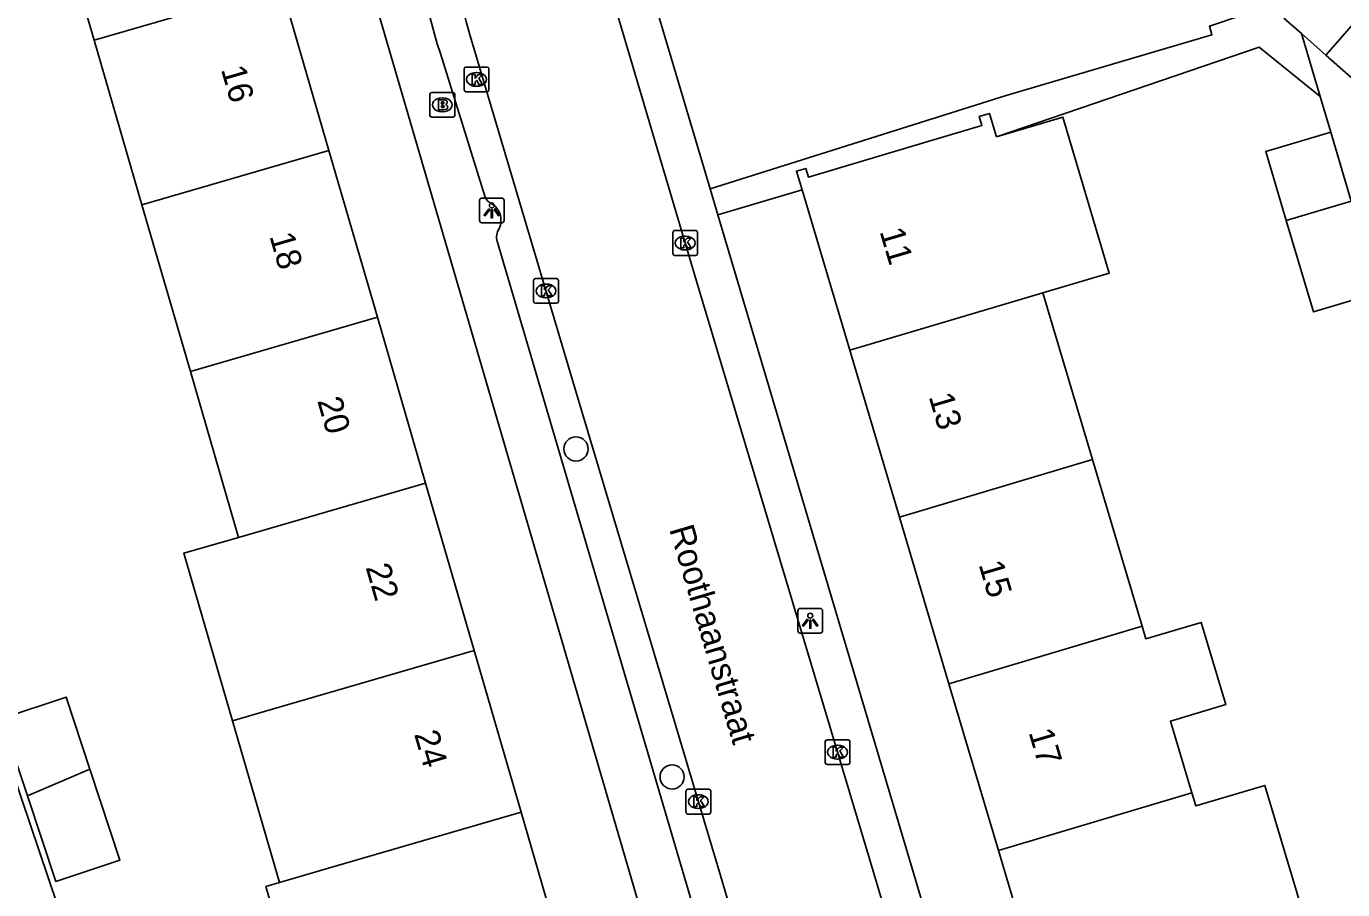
# Model space of a CAD drawing. Extents: x 162532 to 163264, y 381233 to 382042.
# Drawn here: x 162901.4 to 162954.6, y 381829.9 to 381864.8 of the extents above; entities that cross this region are included whole.
import ezdxf

# ---------------------------------------------------------------- set-up
doc = ezdxf.new("R2010")
doc.units = 0
for name, color, linetype in [('IMGEO_Boom', 7, 'Continuous'), ('IMGEO_Brandkraan', 7, 'Continuous'), ('IMGEO_Kolk', 7, 'Continuous'), ('IMGEO_Lichtpunt', 7, 'Continuous'), ('IMGEO_Openbare_ruimte_label', 7, 'Continuous'), ('IMGEO_Pand', 7, 'Continuous'), ('IMGEO_Pand_nummerreeks', 7, 'Continuous'), ('IMGEO_Rijbaan_lokaal_open', 7, 'Continuous'), ('IMGEO_Voetpad_open', 7, 'Continuous')]:
    doc.layers.add(name, color=color, linetype=linetype)

msp = doc.modelspace()

# ---------------------------------------------------------------- linework, layer by layer
at = {"layer": 'IMGEO_Boom'}
for centre in [(162923.656, 381847.732), (162927.542, 381834.469)]:
    msp.add_circle(centre, 0.489, dxfattribs=at)
at = {"layer": 'IMGEO_Brandkraan'}
for p, q in [((162917.752, 381861.219), (162917.752, 381862.071)), ((162917.827, 381862.145), (162918.679, 381862.145)), ((162918.24, 381861.925), (162918.265, 381861.925)), ((162918.753, 381862.071), (162918.753, 381861.219)), ((162918.679, 381861.145), (162917.827, 381861.145)), ((162918.263, 381861.365), (162918.238, 381861.365))]:
    msp.add_line(p, q, dxfattribs=at)
for points in [[(162917.752, 381861.219), (162917.752, 381862.071)], [(162917.827, 381862.145), (162918.679, 381862.145)], [(162918.1, 381861.845), (162918.1, 381861.445), (162918.313, 381861.445)], [(162918.331, 381861.845), (162918.1, 381861.845)], [(162918.279, 381861.764), (162918.225, 381861.764), (162918.225, 381861.688)], [(162918.225, 381861.688), (162918.278, 381861.688)], [(162918.753, 381862.071), (162918.753, 381861.219)], [(162918.679, 381861.145), (162917.827, 381861.145)], [(162918.287, 381861.612), (162918.225, 381861.612), (162918.225, 381861.531)], [(162918.225, 381861.531), (162918.287, 381861.531)]]:
    msp.add_lwpolyline(points, dxfattribs=at)
for centre, radius, start, end in [((162917.829, 381862.069), 0.0765, 91.552, 178.448), ((162917.829, 381862.069), 0.0765, 91.552, 178.448), ((162918.28, 381861.726), 0.0379, 267.8285, 90.9355), ((162918.335, 381861.7), 0.145, 59.4692, 91.5367), ((162918.36, 381861.747), 0.0922, 285.5137, 58.1501), ((162918.677, 381862.069), 0.0765, 1.552, 88.448), ((162918.677, 381862.069), 0.0765, 1.552, 88.448), ((162917.829, 381861.221), 0.0765, 181.552, 268.448), ((162917.829, 381861.221), 0.0765, 181.552, 268.448), ((162918.288, 381861.571), 0.0404, 269.8759, 90.5077), ((162918.319, 381861.696), 0.251, 268.6676, 293.5347), ((162918.365, 381861.555), 0.105, 301.3115, 78.989), ((162918.677, 381861.221), 0.0765, 271.552, 358.448), ((162918.677, 381861.221), 0.0765, 271.552, 358.448)]:
    msp.add_arc(centre, radius, start, end, dxfattribs=at)
for centre, major_axis, ratio, start_param, end_param in [((162918.239, 381861.645), (-0.387, 0.002), 0.722429, 4.712389, 7.853982), ((162918.264, 381861.645), (-0.39, 0.002), 0.717154, 1.570796, 4.712389)]:
    msp.add_ellipse(centre, major_axis=major_axis, ratio=ratio, start_param=start_param, end_param=end_param, dxfattribs=at)
at = {"layer": 'IMGEO_Kolk'}
for p, q in [((162919.134, 381862.246), (162919.134, 381863.098)), ((162919.209, 381863.172), (162920.061, 381863.172)), ((162919.622, 381862.952), (162919.647, 381862.952)), ((162920.135, 381863.098), (162920.135, 381862.246)), ((162919.645, 381862.392), (162919.62, 381862.392)), ((162920.061, 381862.172), (162919.209, 381862.172)), ((162927.57, 381855.631), (162927.57, 381856.483)), ((162927.645, 381856.557), (162928.497, 381856.557)), ((162928.571, 381856.483), (162928.571, 381855.631)), ((162928.058, 381856.337), (162928.083, 381856.337)), ((162928.497, 381855.557), (162927.645, 381855.557)), ((162928.081, 381855.777), (162928.056, 381855.777)), ((162921.944, 381853.693), (162921.944, 381854.545)), ((162922.019, 381854.619), (162922.871, 381854.619)), ((162922.432, 381854.399), (162922.457, 381854.399)), ((162922.945, 381854.545), (162922.945, 381853.693)), ((162922.455, 381853.839), (162922.43, 381853.839)), ((162922.871, 381853.619), (162922.019, 381853.619)), ((162933.729, 381835.045), (162933.729, 381835.897)), ((162933.804, 381835.971), (162934.656, 381835.971)), ((162934.217, 381835.751), (162934.242, 381835.751)), ((162934.73, 381835.897), (162934.73, 381835.045)), ((162934.24, 381835.191), (162934.215, 381835.191)), ((162934.656, 381834.971), (162933.804, 381834.971)), ((162928.103, 381833.045), (162928.103, 381833.897)), ((162928.178, 381833.971), (162929.03, 381833.971)), ((162928.591, 381833.751), (162928.616, 381833.751)), ((162929.104, 381833.897), (162929.104, 381833.045)), ((162929.03, 381832.971), (162928.178, 381832.971)), ((162928.614, 381833.191), (162928.589, 381833.191))]:
    msp.add_line(p, q, dxfattribs=at)
for points in [[(162919.134, 381862.246), (162919.134, 381863.098)], [(162919.209, 381863.172), (162920.061, 381863.172)], [(162919.455, 381862.872), (162919.578, 381862.872), (162919.578, 381862.721), (162919.708, 381862.872), (162919.872, 381862.872), (162919.726, 381862.721), (162919.879, 381862.472), (162919.727, 381862.472), (162919.642, 381862.636), (162919.578, 381862.569), (162919.578, 381862.472), (162919.455, 381862.472), (162919.455, 381862.872)], [(162920.135, 381863.098), (162920.135, 381862.246)], [(162920.061, 381862.172), (162919.209, 381862.172)], [(162927.57, 381855.631), (162927.57, 381856.483)], [(162927.645, 381856.557), (162928.497, 381856.557)], [(162928.571, 381856.483), (162928.571, 381855.631)], [(162927.891, 381856.257), (162928.014, 381856.257), (162928.014, 381856.106), (162928.144, 381856.257), (162928.308, 381856.257), (162928.162, 381856.106), (162928.315, 381855.857), (162928.163, 381855.857), (162928.078, 381856.021), (162928.014, 381855.954), (162928.014, 381855.857), (162927.891, 381855.857), (162927.891, 381856.257)], [(162928.497, 381855.557), (162927.645, 381855.557)], [(162921.944, 381853.693), (162921.944, 381854.545)], [(162922.019, 381854.619), (162922.871, 381854.619)], [(162922.265, 381854.319), (162922.388, 381854.319), (162922.388, 381854.168), (162922.518, 381854.319), (162922.682, 381854.319), (162922.536, 381854.168), (162922.689, 381853.919), (162922.537, 381853.919), (162922.452, 381854.083), (162922.388, 381854.016), (162922.388, 381853.919), (162922.265, 381853.919), (162922.265, 381854.319)], [(162922.945, 381854.545), (162922.945, 381853.693)], [(162922.871, 381853.619), (162922.019, 381853.619)], [(162933.729, 381835.045), (162933.729, 381835.897)], [(162933.804, 381835.971), (162934.656, 381835.971)], [(162934.05, 381835.671), (162934.173, 381835.671), (162934.173, 381835.52), (162934.303, 381835.671), (162934.467, 381835.671), (162934.321, 381835.52), (162934.474, 381835.271), (162934.322, 381835.271), (162934.237, 381835.435), (162934.173, 381835.368), (162934.173, 381835.271), (162934.05, 381835.271), (162934.05, 381835.671)], [(162934.73, 381835.897), (162934.73, 381835.045)], [(162934.656, 381834.971), (162933.804, 381834.971)], [(162928.103, 381833.045), (162928.103, 381833.897)], [(162928.178, 381833.971), (162929.03, 381833.971)], [(162928.424, 381833.671), (162928.547, 381833.671), (162928.547, 381833.52), (162928.677, 381833.671), (162928.841, 381833.671), (162928.695, 381833.52), (162928.848, 381833.271), (162928.696, 381833.271), (162928.611, 381833.435), (162928.547, 381833.368), (162928.547, 381833.271), (162928.424, 381833.271), (162928.424, 381833.671)], [(162929.104, 381833.897), (162929.104, 381833.045)], [(162929.03, 381832.971), (162928.178, 381832.971)]]:
    msp.add_lwpolyline(points, dxfattribs=at)
for centre, start, end in [((162919.211, 381863.096), 91.552, 178.448), ((162919.211, 381863.096), 91.552, 178.448), ((162920.059, 381863.096), 1.552, 88.448), ((162920.059, 381863.096), 1.552, 88.448), ((162919.211, 381862.248), 181.552, 268.448), ((162919.211, 381862.248), 181.552, 268.448), ((162920.059, 381862.248), 271.552, 358.448), ((162920.059, 381862.248), 271.552, 358.448), ((162927.647, 381856.481), 91.552, 178.448), ((162927.647, 381856.481), 91.552, 178.448), ((162928.495, 381856.481), 1.552, 88.448), ((162928.495, 381856.481), 1.552, 88.448), ((162927.647, 381855.633), 181.552, 268.448), ((162927.647, 381855.633), 181.552, 268.448), ((162928.495, 381855.633), 271.552, 358.448), ((162928.495, 381855.633), 271.552, 358.448), ((162922.021, 381854.543), 91.552, 178.448), ((162922.021, 381854.543), 91.552, 178.448), ((162922.869, 381854.543), 1.552, 88.448), ((162922.869, 381854.543), 1.552, 88.448), ((162922.021, 381853.695), 181.552, 268.448), ((162922.021, 381853.695), 181.552, 268.448), ((162922.869, 381853.695), 271.552, 358.448), ((162922.869, 381853.695), 271.552, 358.448), ((162933.806, 381835.895), 91.552, 178.448), ((162933.806, 381835.895), 91.552, 178.448), ((162934.654, 381835.895), 1.552, 88.448), ((162934.654, 381835.895), 1.552, 88.448), ((162933.806, 381835.047), 181.552, 268.448), ((162933.806, 381835.047), 181.552, 268.448), ((162934.654, 381835.047), 271.552, 358.448), ((162934.654, 381835.047), 271.552, 358.448), ((162928.18, 381833.895), 91.552, 178.448), ((162928.18, 381833.895), 91.552, 178.448), ((162929.028, 381833.895), 1.552, 88.448), ((162929.028, 381833.895), 1.552, 88.448), ((162928.18, 381833.047), 181.552, 268.448), ((162928.18, 381833.047), 181.552, 268.448), ((162929.028, 381833.047), 271.552, 358.448), ((162929.028, 381833.047), 271.552, 358.448)]:
    msp.add_arc(centre, 0.0765, start, end, dxfattribs=at)
for centre, major_axis, ratio, start_param, end_param in [((162919.621, 381862.672), (-0.387, 0.002), 0.722429, 4.712389, 7.853982), ((162919.646, 381862.672), (-0.39, 0.002), 0.717154, 1.570796, 4.712389), ((162928.057, 381856.057), (-0.387, 0.002), 0.722429, 4.712389, 7.853982), ((162928.082, 381856.057), (-0.39, 0.002), 0.717154, 1.570796, 4.712389), ((162922.431, 381854.119), (-0.387, 0.002), 0.722429, 4.712389, 7.853982), ((162922.456, 381854.119), (-0.39, 0.002), 0.717154, 1.570796, 4.712389), ((162934.216, 381835.471), (-0.387, 0.002), 0.722429, 4.712389, 7.853982), ((162934.241, 381835.471), (-0.39, 0.002), 0.717154, 1.570796, 4.712389), ((162928.59, 381833.471), (-0.387, 0.002), 0.722429, 4.712389, 7.853982), ((162928.615, 381833.471), (-0.39, 0.002), 0.717154, 1.570796, 4.712389)]:
    msp.add_ellipse(centre, major_axis=major_axis, ratio=ratio, start_param=start_param, end_param=end_param, dxfattribs=at)
at = {"layer": 'IMGEO_Lichtpunt'}
for p, q in [((162919.756, 381857.778), (162919.756, 381856.971)), ((162919.756, 381857.778), (162919.756, 381856.971)), ((162920.658, 381857.873), (162919.85, 381857.873)), ((162920.658, 381857.873), (162919.85, 381857.873)), ((162920.752, 381856.971), (162920.752, 381857.778)), ((162920.752, 381856.971), (162920.752, 381857.778)), ((162919.85, 381856.877), (162920.658, 381856.877)), ((162919.85, 381856.877), (162920.658, 381856.877)), ((162932.627, 381841.19), (162932.627, 381840.383)), ((162932.627, 381841.19), (162932.627, 381840.383)), ((162933.529, 381841.285), (162932.721, 381841.285)), ((162933.529, 381841.285), (162932.721, 381841.285)), ((162933.623, 381840.383), (162933.623, 381841.19)), ((162933.623, 381840.383), (162933.623, 381841.19)), ((162932.721, 381840.289), (162933.529, 381840.289)), ((162932.721, 381840.289), (162933.529, 381840.289))]:
    msp.add_line(p, q, dxfattribs=at)
for points in [[(162920.13, 381857.442), (162920.169, 381857.414), (162919.981, 381857.152), (162919.943, 381857.179), (162920.13, 381857.442)], [(162920.342, 381857.414), (162920.38, 381857.441), (162920.567, 381857.179), (162920.528, 381857.151), (162920.342, 381857.414)], [(162920.232, 381857.394), (162920.279, 381857.394), (162920.279, 381857.072), (162920.232, 381857.072), (162920.232, 381857.394)], [(162933.001, 381840.854), (162933.04, 381840.826), (162932.852, 381840.564), (162932.814, 381840.591), (162933.001, 381840.854)], [(162933.103, 381840.806), (162933.15, 381840.806), (162933.15, 381840.484), (162933.103, 381840.484), (162933.103, 381840.806)], [(162933.213, 381840.826), (162933.251, 381840.853), (162933.438, 381840.591), (162933.399, 381840.563), (162933.213, 381840.826)]]:
    msp.add_lwpolyline(points, dxfattribs=at)
for centre in [(162920.255, 381857.576), (162933.126, 381840.988)]:
    msp.add_circle(centre, 0.0994, dxfattribs=at)
for centre, start, end in [((162919.85, 381857.778), 90, 180), ((162919.85, 381857.778), 90, 180), ((162920.658, 381857.778), 0, 90), ((162920.658, 381857.778), 0, 90), ((162919.85, 381856.971), 180, 270), ((162919.85, 381856.971), 180, 270), ((162920.658, 381856.971), 270, 0), ((162920.658, 381856.971), 270, 360), ((162932.721, 381841.19), 90, 180), ((162932.721, 381841.19), 90, 180), ((162933.529, 381841.19), 0, 90), ((162933.529, 381841.19), 0, 90), ((162932.721, 381840.383), 180, 270), ((162932.721, 381840.383), 180, 270), ((162933.529, 381840.383), 270, 0), ((162933.529, 381840.383), 270, 360)]:
    msp.add_arc(centre, 0.0946, start, end, dxfattribs=at)
at = {"layer": 'IMGEO_Pand'}
for points in [[(162904.173, 381864.253), (162902.188, 381871.087)], [(162911.733, 381866.45), (162904.173, 381864.253)], [(162913.666, 381859.797), (162911.733, 381866.45)], [(162953.965, 381863.657), (162955.774, 381865.71), (162958.82, 381863.026)], [(162904.173, 381864.253), (162906.106, 381857.601)], [(162957.011, 381860.973), (162953.965, 381863.657)], [(162932.793, 381858.209), (162932.568, 381858.964), (162932.945, 381859.076), (162933.051, 381858.72), (162937.844, 381860.146), (162940.066, 381860.807), (162939.958, 381861.168), (162940.379, 381861.293), (162940.648, 381860.388), (162940.659, 381860.352)], [(162940.659, 381860.352), (162943.336, 381861.148), (162945.212, 381854.843), (162942.534, 381854.047)], [(162952.367, 381856.971), (162951.537, 381859.761), (162954.166, 381860.543)], [(162954.166, 381860.543), (162954.996, 381857.752)], [(162906.106, 381857.601), (162913.666, 381859.797)], [(162913.666, 381859.797), (162915.626, 381853.053)], [(162932.793, 381858.209), (162934.721, 381851.724)], [(162908.066, 381850.856), (162906.106, 381857.601)], [(162954.996, 381857.752), (162952.367, 381856.971)], [(162956.096, 381854.056), (162953.466, 381853.274), (162952.367, 381856.971)], [(162934.721, 381851.724), (162942.534, 381854.047)], [(162942.534, 381854.047), (162944.541, 381847.299)], [(162908.066, 381850.856), (162915.626, 381853.053)], [(162915.626, 381853.053), (162917.573, 381846.353)], [(162934.721, 381851.724), (162936.729, 381844.976)], [(162910.013, 381844.155), (162908.066, 381850.856)], [(162944.541, 381847.299), (162936.729, 381844.976)], [(162944.541, 381847.299), (162946.546, 381840.56)], [(162917.573, 381846.353), (162910.013, 381844.155)], [(162919.539, 381839.585), (162917.573, 381846.353)], [(162936.729, 381844.976), (162938.733, 381838.237)], [(162910.013, 381844.155), (162907.798, 381843.511), (162909.765, 381836.744)], [(162938.733, 381838.237), (162946.546, 381840.56)], [(162946.546, 381840.56), (162946.697, 381840.054), (162948.932, 381840.718), (162949.92, 381837.396), (162947.685, 381836.731), (162948.549, 381833.825)], [(162919.539, 381839.585), (162911.98, 381837.388), (162909.765, 381836.744)], [(162921.441, 381833.041), (162919.539, 381839.585)], [(162938.733, 381838.237), (162940.736, 381831.502)], [(162901.481, 381833.706), (162900.447, 381836.837), (162903.044, 381837.695), (162904.005, 381834.785)], [(162909.765, 381836.744), (162911.667, 381830.199)], [(162904.005, 381834.785), (162905.22, 381831.105), (162902.623, 381830.248), (162901.481, 381833.706)], [(162904.005, 381834.785), (162901.481, 381833.706)], [(162948.549, 381833.825), (162948.707, 381833.295), (162951.508, 381834.128), (162953.478, 381827.505)], [(162948.549, 381833.825), (162940.736, 381831.502)], [(162911.667, 381830.199), (162913.882, 381830.843), (162921.441, 381833.041)], [(162923.387, 381826.346), (162921.441, 381833.041)], [(162940.736, 381831.502), (162942.694, 381824.919)], [(162911.667, 381830.199), (162911.119, 381830.04), (162913.064, 381823.346), (162915.827, 381824.149)]]:
    msp.add_lwpolyline(points, dxfattribs=at)
at = {"layer": 'IMGEO_Rijbaan_lokaal_open'}
for points in [[(162924.919, 381866.714), (162928.526, 381854.515), (162935.521, 381831.16), (162942.322, 381808.313)], [(162919.376, 381864.437), (162923.481, 381850.642), (162929.495, 381830.491), (162935.047, 381811.667), (162939.272, 381797.593), (162940.933, 381791.879)], [(162953.965, 381863.657), (162952.981, 381864.524)], [(162952.981, 381864.524), (162953.738, 381861.981)], [(162954.166, 381860.543), (162953.738, 381861.981)]]:
    msp.add_lwpolyline(points, dxfattribs=at)
msp.add_arc((162935.926, 381869.364), 17.268, 139.8862, 196.5798, dxfattribs=at)
at = {"layer": 'IMGEO_Voetpad_open'}
for points in [[(162952.981, 381864.524), (162952.287, 381865.133), (162961.239, 381875.336)], [(162913.026, 381874.412), (162932.72, 381806.989)], [(162929.077, 381858.247), (162941.052, 381862.018), (162949.366, 381864.469), (162949.26, 381864.824), (162950.543, 381865.262), (162954.741, 381870.154), (162955.102, 381870.561)], [(162926.976, 381865.311), (162929.077, 381858.247)], [(162953.738, 381861.981), (162951.273, 381863.977), (162940.659, 381860.352)], [(162919.967, 381857.957), (162918.177, 381863.715)], [(162929.077, 381858.247), (162929.389, 381857.197)], [(162929.389, 381857.197), (162932.793, 381858.209)], [(162893.62, 381857.017), (162899.056, 381840.02), (162905.21, 381821.822), (162911.331, 381802.421), (162916.434, 381803.505), (162919.12, 381803.079), (162921.741, 381803.799)], [(162943.516, 381809.691), (162929.389, 381857.197)], [(162931.824, 381817.55), (162920.468, 381856.125)]]:
    msp.add_lwpolyline(points, dxfattribs=at)
for centre, radius, start, end in [((162935.64, 381869.55), 18.412, 157.7409, 198.4762), ((162920.448, 381858.109), 0.504, 197.5381, 234.7783), ((162919.828, 381856.972), 0.796, 334.7179, 65.6021), ((162921.042, 381856.294), 0.599, 145.6549, 196.4114)]:
    msp.add_arc(centre, radius, start, end, dxfattribs=at)

# ---------------------------------------------------------------- texts
at = {"layer": 'IMGEO_Openbare_ruimte_label'}
msp.add_text('Roothaanstraat', height=1, rotation=286.4962, dxfattribs=at).set_placement((162927.418, 381844.492))
at = {"layer": 'IMGEO_Pand_nummerreeks'}
for s, rotation, p in [('16', 286.2035, (162909.297, 381863.08)), ('18', 286.2035, (162911.256, 381856.336)), ('11', 286.564, (162935.922, 381856.528)), ('13', 286.5641, (162937.908, 381849.85)), ('20', 286.2035, (162913.19, 381849.682)), ('22', 286.203, (162915.146, 381842.948)), ('15', 286.5641, (162939.926, 381843.063)), ('24', 286.203, (162917.106, 381836.204)), ('17', 286.564, (162941.945, 381836.277))]:
    msp.add_text(s, height=1, rotation=rotation, dxfattribs=at).set_placement(p)

doc.saveas('drawing.dxf')
